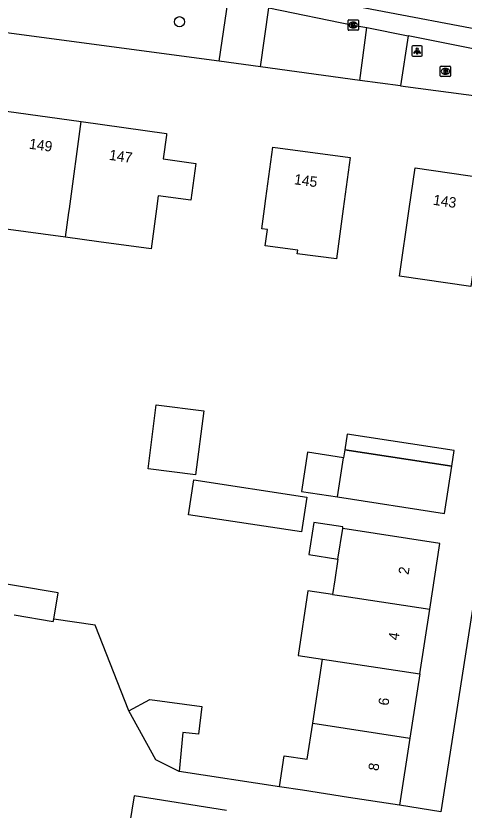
# Model space of a CAD drawing. Extents: x 161486 to 162249, y 379484 to 380829.
# Drawn here: x 162088.8 to 162132.1, y 380692 to 380768.6 of the extents above; entities that cross this region are included whole.
import ezdxf

# ---------------------------------------------------------------- set-up
doc = ezdxf.new("R2010")
doc.units = 0
for name, color, linetype in [('IMGEO_Boom', 7, 'Continuous'), ('IMGEO_Brandkraan', 7, 'Continuous'), ('IMGEO_Fietspad_open', 7, 'Continuous'), ('IMGEO_Kolk', 7, 'Continuous'), ('IMGEO_Lichtpunt', 7, 'Continuous'), ('IMGEO_Pand', 7, 'Continuous'), ('IMGEO_Pand_nummerreeks', 7, 'Continuous'), ('IMGEO_Pand_overbouw', 7, 'Continuous'), ('IMGEO_Rijbaan_lokaal_gesloten', 7, 'Continuous'), ('IMGEO_Rijbaan_lokaal_open', 7, 'Continuous'), ('IMGEO_Voetpad_open', 7, 'Continuous')]:
    doc.layers.add(name, color=color, linetype=linetype)

msp = doc.modelspace()

# ---------------------------------------------------------------- linework, layer by layer
at = {"layer": 'IMGEO_Boom'}
msp.add_circle((162104.607, 380768.052), 0.489, dxfattribs=at)
at = {"layer": 'IMGEO_Brandkraan'}
for p, q in [((162129.841, 380763.77), (162130.693, 380763.77)), ((162129.766, 380762.844), (162129.766, 380763.696)), ((162130.277, 380762.99), (162130.252, 380762.99)), ((162130.254, 380763.55), (162130.279, 380763.55)), ((162130.767, 380763.696), (162130.767, 380762.844)), ((162130.693, 380762.77), (162129.841, 380762.77))]:
    msp.add_line(p, q, dxfattribs=at)
for points in [[(162129.841, 380763.77), (162130.693, 380763.77)], [(162129.766, 380762.844), (162129.766, 380763.696)], [(162130.114, 380763.47), (162130.114, 380763.07), (162130.327, 380763.07)], [(162130.345, 380763.47), (162130.114, 380763.47)], [(162130.293, 380763.389), (162130.239, 380763.389), (162130.239, 380763.313)], [(162130.239, 380763.313), (162130.292, 380763.313)], [(162130.301, 380763.237), (162130.239, 380763.237), (162130.239, 380763.156)], [(162130.239, 380763.156), (162130.301, 380763.156)], [(162130.767, 380763.696), (162130.767, 380762.844)], [(162130.693, 380762.77), (162129.841, 380762.77)]]:
    msp.add_lwpolyline(points, dxfattribs=at)
for centre, radius, start, end in [((162129.843, 380763.694), 0.0765, 91.55205, 178.44795), ((162129.843, 380763.694), 0.0765, 91.55205, 178.44795), ((162130.691, 380763.694), 0.0765, 1.55205, 88.44795), ((162130.691, 380763.694), 0.0765, 1.55205, 88.44795), ((162130.294, 380763.351), 0.0379, 267.82845, 90.93552), ((162130.302, 380763.196), 0.0404, 269.87594, 90.50774), ((162130.333, 380763.321), 0.251, 268.66757, 293.53466), ((162130.349, 380763.325), 0.145, 59.4692, 91.53667), ((162130.374, 380763.372), 0.0922, 285.51372, 58.15012), ((162130.379, 380763.18), 0.105, 301.31148, 78.98903), ((162129.843, 380762.846), 0.0765, 181.55205, 268.44795), ((162129.843, 380762.846), 0.0765, 181.55205, 268.44795), ((162130.691, 380762.846), 0.0765, 271.55205, 358.44795), ((162130.691, 380762.846), 0.0765, 271.55205, 358.44795)]:
    msp.add_arc(centre, radius, start, end, dxfattribs=at)
for centre, major_axis, ratio, start_param, end_param in [((162130.253, 380763.27), (-0.387, 0.002), 0.722429, 4.712389, 7.853982), ((162130.278, 380763.27), (-0.39, 0.002), 0.717154, 1.570796, 4.712389)]:
    msp.add_ellipse(centre, major_axis=major_axis, ratio=ratio, start_param=start_param, end_param=end_param, dxfattribs=at)
at = {"layer": 'IMGEO_Fietspad_open'}
for points in [[(162113.227, 380769.38), (162121.37, 380767.728), (162122.685, 380767.488)], [(162122.685, 380767.488), (162126.662, 380766.696)], [(162139.7, 380764.105), (162139.522, 380764.129), (162126.662, 380766.696)]]:
    msp.add_lwpolyline(points, dxfattribs=at)
at = {"layer": 'IMGEO_Kolk'}
for p, q in [((162120.873, 380767.301), (162120.873, 380768.153)), ((162120.948, 380768.227), (162121.8, 380768.227)), ((162121.361, 380768.007), (162121.386, 380768.007)), ((162121.874, 380768.153), (162121.874, 380767.301)), ((162121.8, 380767.227), (162120.948, 380767.227)), ((162121.384, 380767.447), (162121.359, 380767.447))]:
    msp.add_line(p, q, dxfattribs=at)
for points in [[(162120.873, 380767.301), (162120.873, 380768.153)], [(162120.948, 380768.227), (162121.8, 380768.227)], [(162121.194, 380767.927), (162121.317, 380767.927), (162121.317, 380767.776), (162121.447, 380767.927), (162121.611, 380767.927), (162121.465, 380767.776), (162121.618, 380767.527), (162121.466, 380767.527), (162121.381, 380767.691), (162121.317, 380767.624), (162121.317, 380767.527), (162121.194, 380767.527), (162121.194, 380767.927)], [(162121.874, 380768.153), (162121.874, 380767.301)], [(162121.8, 380767.227), (162120.948, 380767.227)]]:
    msp.add_lwpolyline(points, dxfattribs=at)
for centre, start, end in [((162120.95, 380768.151), 91.55205, 178.44795), ((162120.95, 380768.151), 91.55205, 178.44795), ((162121.798, 380768.151), 1.55205, 88.44795), ((162121.798, 380768.151), 1.55205, 88.44795), ((162120.95, 380767.303), 181.55205, 268.44795), ((162120.95, 380767.303), 181.55205, 268.44795), ((162121.798, 380767.303), 271.55205, 358.44795), ((162121.798, 380767.303), 271.55205, 358.44795)]:
    msp.add_arc(centre, 0.0765, start, end, dxfattribs=at)
for centre, major_axis, ratio, start_param, end_param in [((162121.36, 380767.727), (-0.387, 0.002), 0.722429, 4.712389, 7.853982), ((162121.385, 380767.727), (-0.39, 0.002), 0.717154, 1.570796, 4.712389)]:
    msp.add_ellipse(centre, major_axis=major_axis, ratio=ratio, start_param=start_param, end_param=end_param, dxfattribs=at)
at = {"layer": 'IMGEO_Lichtpunt'}
for p, q in [((162127.039, 380765.62), (162127.039, 380764.813)), ((162127.039, 380765.62), (162127.039, 380764.813)), ((162127.941, 380765.715), (162127.133, 380765.715)), ((162127.941, 380765.715), (162127.133, 380765.715)), ((162128.035, 380764.813), (162128.035, 380765.62)), ((162128.035, 380764.813), (162128.035, 380765.62)), ((162127.133, 380764.719), (162127.941, 380764.719)), ((162127.133, 380764.719), (162127.941, 380764.719))]:
    msp.add_line(p, q, dxfattribs=at)
for points in [[(162127.413, 380765.284), (162127.452, 380765.256), (162127.264, 380764.994), (162127.226, 380765.021), (162127.413, 380765.284)], [(162127.625, 380765.256), (162127.663, 380765.283), (162127.85, 380765.021), (162127.811, 380764.993), (162127.625, 380765.256)], [(162127.515, 380765.236), (162127.562, 380765.236), (162127.562, 380764.914), (162127.515, 380764.914), (162127.515, 380765.236)]]:
    msp.add_lwpolyline(points, dxfattribs=at)
msp.add_circle((162127.538, 380765.418), 0.0994, dxfattribs=at)
for centre, start, end in [((162127.133, 380765.62), 90, 180), ((162127.133, 380765.62), 90, 180), ((162127.941, 380765.62), 0, 90), ((162127.941, 380765.62), 0, 90), ((162127.133, 380764.813), 180, 270), ((162127.133, 380764.813), 180, 270), ((162127.941, 380764.813), 270, 0), ((162127.941, 380764.813), 270, 360)]:
    msp.add_arc(centre, 0.0946, start, end, dxfattribs=at)
at = {"layer": 'IMGEO_Pand'}
for points in [[(162093.629, 380747.266), (162087.642, 380748.067), (162086.775, 380748.183), (162086.365, 380745.142), (162082.553, 380745.652), (162078.427, 380746.204), (162079.199, 380751.982), (162082.972, 380751.478), (162086.788, 380750.968), (162086.817, 380751.187), (162086.74, 380751.247), (162086.054, 380751.781), (162086.335, 380753.801), (162087.195, 380754.15), (162087.928, 380759.421), (162095.134, 380758.418)], [(162095.134, 380758.418), (162103.368, 380757.272), (162103.347, 380757.121), (162103.028, 380754.832), (162106.204, 380754.39), (162105.709, 380750.836), (162102.555, 380751.275), (162102.383, 380750), (162101.864, 380746.164), (162096.834, 380746.837), (162093.629, 380747.266)], [(162093.629, 380747.266), (162093.953, 380749.664), (162093.998, 380750), (162095.134, 380758.418)], [(162115.972, 380745.681), (162116.017, 380746.02), (162112.876, 380746.439), (162113.087, 380748.017), (162112.557, 380748.088), (162112.815, 380750), (162112.951, 380751.011), (162113.615, 380755.966), (162121.067, 380754.967), (162120.403, 380750.012), (162119.757, 380745.175), (162115.972, 380745.681)], [(162133.612, 380748.825), (162132.704, 380742.528), (162125.833, 380743.52), (162126.768, 380750), (162127.34, 380753.964), (162134.211, 380752.972), (162134.089, 380752.125)], [(162102.36, 380731.099), (162106.95, 380730.516), (162106.166, 380724.345), (162101.575, 380724.929), (162102.36, 380731.099)], [(162120.448, 380725.99), (162116.954, 380726.527), (162116.374, 380722.759), (162119.868, 380722.222)], [(162119.868, 380722.222), (162130.174, 380720.637), (162130.875, 380725.194), (162120.569, 380726.778), (162120.448, 380725.99)], [(162119.868, 380722.222), (162120.448, 380725.99)], [(162105.471, 380720.509), (162105.992, 380723.875), (162116.911, 380722.211), (162116.39, 380718.845), (162105.471, 380720.509)], [(162120.356, 380719.188), (162120.377, 380719.327), (162117.567, 380719.759), (162117.091, 380716.66), (162119.901, 380716.228)], [(162119.901, 380716.228), (162120.356, 380719.188)], [(162128.752, 380711.394), (162129.729, 380717.746), (162120.356, 380719.188)], [(162119.901, 380716.228), (162119.596, 380714.247), (162119.377, 380712.822)], [(162092.475, 380710.45), (162092.898, 380712.972), (162084.65, 380714.354), (162084.234, 380711.871)], [(162119.377, 380712.822), (162116.992, 380713.185), (162116.047, 380706.944), (162118.418, 380706.585)], [(162119.377, 380712.822), (162120.502, 380712.651), (162128.752, 380711.394)], [(162127.794, 380705.165), (162128.752, 380711.394)], [(162088.667, 380710.846), (162092.436, 380710.215), (162092.475, 380710.45)], [(162117.466, 380700.396), (162118.418, 380706.585)], [(162118.418, 380706.585), (162127.794, 380705.165)], [(162127.794, 380705.165), (162126.838, 380698.95)], [(162099.74, 380701.591), (162101.744, 380702.696), (162106.765, 380702.026), (162106.461, 380699.351), (162104.921, 380699.508), (162104.585, 380695.764)], [(162104.585, 380695.764), (162102.337, 380696.88), (162099.74, 380701.591)], [(162114.256, 380694.277), (162114.715, 380697.266), (162116.932, 380696.925), (162117.466, 380700.396)], [(162117.466, 380700.396), (162126.838, 380698.95)], [(162126.838, 380698.95), (162125.845, 380692.495)], [(162125.845, 380692.495), (162120.904, 380693.255), (162116.472, 380693.936), (162114.256, 380694.277)]]:
    msp.add_lwpolyline(points, dxfattribs=at)
at = {"layer": 'IMGEO_Pand_overbouw'}
msp.add_lwpolyline([(162120.8, 380728.283), (162120.569, 380726.778), (162130.875, 380725.194), (162131.106, 380726.698)], close=True, dxfattribs=at)
at = {"layer": 'IMGEO_Rijbaan_lokaal_gesloten'}
msp.add_lwpolyline([(161833.402, 380807.634), (161845.075, 380805.921), (161887.22, 380800.191), (161944.816, 380792.342), (162034.971, 380780.165), (162056.354, 380777.224), (162056.903, 380777.191), (162081.643, 380775.785), (162086.162, 380775.288), (162093.056, 380774.264), (162108.19, 380772.217), (162118.907, 380770.062), (162138.618, 380766.344), (162139.976, 380766.161)], dxfattribs=at)
at = {"layer": 'IMGEO_Rijbaan_lokaal_open'}
for points in [[(162099.74, 380701.591), (162096.483, 380709.866), (162092.475, 380710.45)], [(162114.256, 380694.277), (162104.585, 380695.764)], [(162109.161, 380691.982), (162100.238, 380693.398), (162099.551, 380689.244)], [(162129.827, 380691.875), (162125.845, 380692.495)]]:
    msp.add_lwpolyline(points, dxfattribs=at)
at = {"layer": 'IMGEO_Voetpad_open'}
for points in [[(162108.45, 380764.256), (162109.295, 380770.138)], [(162112.411, 380763.701), (162113.227, 380769.38)], [(162108.45, 380764.256), (162087.446, 380767.03)], [(162121.994, 380762.387), (162122.685, 380767.488)], [(162126.662, 380766.696), (162125.939, 380761.881)], [(162112.411, 380763.701), (162108.45, 380764.256)], [(162121.994, 380762.387), (162112.411, 380763.701)], [(162125.939, 380761.881), (162121.994, 380762.387)], [(162125.939, 380761.881), (162140.304, 380759.987)], [(162140.304, 380759.987), (162138.778, 380750), (162133.605, 380716.139), (162129.827, 380691.875)]]:
    msp.add_lwpolyline(points, dxfattribs=at)

# ---------------------------------------------------------------- texts
at = {"layer": 'IMGEO_Pand_nummerreeks'}
for s, rotation, p in [('149', 352.07599, (162090.06, 380755.813)), ('147', 352.07625, (162097.781, 380754.738)), ('145', 352.36457, (162115.629, 380752.386)), ('143', 351.78379, (162129.032, 380750.406)), ('2', 81.25687, (162126.708, 380714.68)), ('4', 81.25687, (162125.736, 380708.356)), ('6', 81.25554, (162124.766, 380702.056)), ('8', 81.25554, (162123.797, 380695.76))]:
    msp.add_text(s, height=1, rotation=rotation, dxfattribs=at).set_placement(p)

doc.saveas('drawing.dxf')
